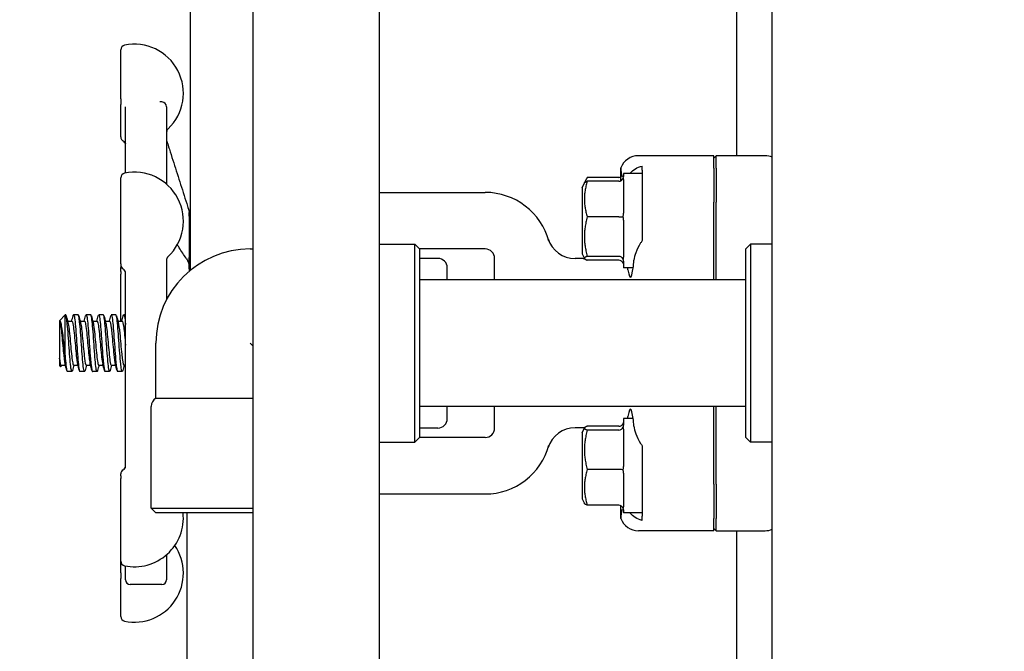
# Model space of a CAD drawing. Header units: inches. Extents: x 24 to 1128, y -69 to 748.
# Tile 342 of 656: x 476.22 to 482.75, y 671.3 to 675.49. Entities that reach past the tile are written whole.
import ezdxf

# ---------------------------------------------------------------- set-up
doc = ezdxf.new("R2010")
doc.units = ezdxf.units.IN
doc.header["$LTSCALE"] = 32
doc.header["$MEASUREMENT"] = 0
doc.layers.add('Dimension (ANSI)', color=7, linetype='Continuous', lineweight=25)
doc.layers.add('Visible (ANSI)', color=7, linetype='Continuous', lineweight=30)
doc.styles.add('Note Text (ANSI)', font='tahoma.ttf')
doc.dimstyles.new('SB Fraction-16 (ANSI)', dxfattribs={"dimscale": 32, "dimtxt": 0.125, "dimasz": 0.098425, "dimexe": 0.125, "dimexo": 0.0625, "dimgap": 0.031496, "dimtad": 0, "dimtih": 1, "dimtoh": 1, "dimdec": 4, "dimrnd": 1e-08, "dimzin": 0, "dimdsep": 46, "dimlunit": 5, "dimtxsty": 'Note Text (ANSI)', "dimcen": 0.09, "dimdle": 0.393701, "dimclrd": 256, "dimclre": 256, "dimclrt": 256, "dimadec": 0, "dimazin": 3, "dimtfac": 0.96, "dimtofl": 0, "dimtmove": 0, "dimatfit": 3, "dimfxl": 1, "dimfrac": 2, "dimtolj": 1, "dimtzin": 12, "dimlwd": -1, "dimlwe": -1, "dimarcsym": 0})

# ---------------------------------------------------------------- blocks, each defined once
blk = doc.blocks.new('*D18')
at = {"layer": 'Defpoints', "color": 0, "transparency": 16777216}
for p in [(489.2806, 692.6685), (340.6192, 544.6685), (489.2806, 544.6685)]:
    blk.add_point(p, dxfattribs=at)
at = {"layer": 'Dimension (ANSI)', "transparency": 16777216}
for p, q in [((487.2806, 692.6685), (336.6192, 692.6685)), ((340.6192, 689.5189), (340.6192, 626.7677)), ((340.6192, 547.8181), (340.6192, 620.5693)), ((487.2806, 544.6685), (336.6192, 544.6685))]:
    blk.add_line(p, q, dxfattribs=at)
for points in [[(340.0943, 689.5189), (341.1441, 689.5189), (340.6192, 692.6685)], [(340.0943, 547.8181), (341.1441, 547.8181), (340.6192, 544.6685)]]:
    blk.add_solid(points, dxfattribs=at)
at = {"layer": 'Dimension (ANSI)', "transparency": 16777216, "insert": (336.5171, 625.7599), "char_height": 4, "attachment_point": 1, "style": 'Note Text (ANSI)'}
blk.add_mtext('\\A1;148', dxfattribs=at)

msp = doc.modelspace()

# ---------------------------------------------------------------- linework, layer by layer
at = {"layer": 'Visible (ANSI)'}
for p, q in [((477.34877, 673.83215), (477.34877, 682.80885)), ((477.76127, 681.59815), (477.76127, 640.98303)), ((478.60127, 681.59815), (478.60127, 640.98303)), ((481.20877, 663.81654), (481.20877, 681.06625)), ((480.97127, 677.10404), (480.97127, 674.59154)), ((476.88627, 674.96876), (476.88627, 675.29386)), ((476.88627, 674.96876), (476.88627, 674.93049)), ((476.88627, 674.71547), (476.88627, 674.93049)), ((476.91752, 674.47739), (476.91752, 674.91641)), ((477.15877, 674.94779), (477.14456, 674.94779)), ((477.19002, 674.91654), (477.19002, 674.40256)), ((480.82127, 674.59154), (480.3208, 674.59154)), ((480.8369, 674.59154), (480.82127, 674.57586)), ((480.82127, 674.50976), (480.82127, 674.59154)), ((480.8369, 674.50976), (480.8369, 674.59154)), ((481.16038, 674.59154), (480.8369, 674.59154)), ((480.20391, 674.42533), (480.20391, 674.51007)), ((480.34627, 674.49588), (480.34627, 674.52307)), ((480.82127, 674.50976), (480.82127, 674.2825)), ((480.8369, 674.50976), (480.8369, 674.2825)), ((476.88627, 673.8748), (476.88627, 674.44555)), ((479.96237, 674.41125), (479.97482, 674.43614)), ((480.19002, 674.44787), (479.98123, 674.44787)), ((480.22127, 674.47279), (480.22127, 674.45234)), ((480.34627, 674.47279), (480.22127, 674.47279)), ((480.22127, 674.43319), (480.22127, 674.21003)), ((480.34627, 674.49588), (480.34627, 674.44181)), ((479.94627, 674.37904), (479.96237, 674.41125)), ((479.94627, 674.37904), (479.94627, 673.94154)), ((480.19002, 674.42192), (479.98123, 674.42192)), ((480.34627, 674.42637), (480.34627, 674.28035)), ((478.60127, 674.34779), (479.30377, 674.34779)), ((480.82127, 673.76779), (480.82127, 674.2825)), ((480.8369, 673.76779), (480.8369, 674.2825)), ((477.34002, 674.19033), (477.34002, 674.21498)), ((477.34002, 674.19033), (477.34002, 673.91707)), ((480.19002, 674.18545), (479.98123, 674.18545)), ((480.22127, 674.16488), (480.22127, 673.91798)), ((478.60127, 674.00404), (478.83752, 674.00404)), ((478.83752, 672.69154), (478.83752, 674.00404)), ((478.86877, 673.97279), (478.83752, 674.00404)), ((481.03377, 673.97279), (481.06502, 674.00404)), ((481.06502, 674.00404), (481.06502, 672.69154)), ((481.20877, 674.00404), (481.06502, 674.00404)), ((477.34002, 673.84027), (477.34002, 673.91707)), ((477.74377, 673.97279), (477.76127, 673.97279)), ((478.86877, 673.97279), (478.86877, 672.72279)), ((479.30377, 673.97279), (478.86877, 673.97279)), ((478.98995, 673.91029), (478.86877, 673.91029)), ((479.36627, 673.76779), (479.36627, 673.91029)), ((479.94627, 673.94154), (479.96237, 673.90934)), ((480.19002, 673.92382), (479.98123, 673.92382)), ((481.03377, 672.72279), (481.03377, 673.97279)), ((476.88627, 673.8748), (476.88627, 673.86755)), ((476.88627, 673.86717), (476.88627, 673.86755)), ((476.88627, 673.8226), (476.88627, 673.85051)), ((477.19002, 673.89938), (477.19002, 673.63759)), ((479.05245, 673.76779), (479.05245, 673.84779)), ((479.95391, 673.90861), (479.90051, 673.90861)), ((479.96237, 673.90934), (479.96266, 673.90877)), ((480.19002, 673.89866), (479.98123, 673.89866)), ((480.22127, 673.89198), (480.22127, 673.84779)), ((480.28549, 673.84779), (480.22127, 673.84779)), ((476.88627, 673.8226), (476.88627, 673.80619)), ((476.88627, 673.49362), (476.88627, 673.80619)), ((476.91752, 672.51875), (476.91752, 673.8135)), ((477.34002, 673.84027), (477.34002, 673.82488)), ((481.03377, 673.76779), (478.86877, 673.76779)), ((476.47918, 673.49519), (476.51624, 673.53529)), ((476.51624, 673.26769), (476.51624, 673.53529)), ((476.52044, 673.53529), (476.51624, 673.53529)), ((476.60377, 673.53529), (476.57288, 673.53529)), ((476.68711, 673.53529), (476.65622, 673.53529)), ((476.77044, 673.53529), (476.73955, 673.53529)), ((476.85377, 673.53529), (476.82288, 673.53529)), ((476.91752, 673.53529), (476.90622, 673.53529)), ((476.47877, 673.49362), (476.47877, 673.49471)), ((476.47877, 673.49362), (476.47877, 673.2475)), ((476.47877, 673.49362), (476.47877, 673.49362)), ((476.53344, 673.49362), (476.56211, 673.49362)), ((476.61678, 673.49362), (476.64544, 673.49362)), ((476.70011, 673.49362), (476.72877, 673.49362)), ((476.78344, 673.49362), (476.81211, 673.49362)), ((476.86678, 673.49362), (476.89544, 673.49362)), ((477.11877, 672.98242), (477.11877, 673.34779)), ((477.74377, 673.34779), (477.76127, 673.33029)), ((476.47877, 673.24441), (476.47877, 673.2475)), ((476.47877, 673.24441), (476.47877, 673.20083)), ((476.47877, 673.20083), (476.48696, 673.19197)), ((476.48955, 673.20196), (476.51821, 673.20196)), ((476.57288, 673.20196), (476.60155, 673.20196)), ((476.65621, 673.20196), (476.68488, 673.20196)), ((476.73955, 673.20196), (476.76821, 673.20196)), ((476.82288, 673.20196), (476.85155, 673.20196)), ((476.90621, 673.20196), (476.91752, 673.20196)), ((476.56211, 673.16029), (476.53122, 673.16029)), ((476.64544, 673.16029), (476.61455, 673.16029)), ((476.72877, 673.16029), (476.69788, 673.16029)), ((476.81211, 673.16029), (476.78122, 673.16029)), ((476.89544, 673.16029), (476.86455, 673.16029)), ((477.11877, 672.98242), (477.76127, 672.98242)), ((477.08752, 672.25404), (477.08752, 672.92829)), ((481.03377, 672.92779), (478.86877, 672.92779)), ((479.05245, 672.84779), (479.05245, 672.92779)), ((479.36627, 672.78529), (479.36627, 672.92779)), ((480.82127, 672.41308), (480.82127, 672.92779)), ((480.8369, 672.41308), (480.8369, 672.92779)), ((480.22127, 672.84779), (480.22127, 672.8036)), ((480.28549, 672.84779), (480.22127, 672.84779)), ((478.98995, 672.78529), (478.86877, 672.78529)), ((479.95391, 672.78697), (479.90051, 672.78697)), ((479.94627, 672.75404), (479.96237, 672.78625)), ((479.94627, 672.75404), (479.94627, 672.31654)), ((480.19002, 672.79692), (479.98123, 672.79692)), ((480.19002, 672.77176), (479.98123, 672.77176)), ((480.22127, 672.77761), (480.22127, 672.5307)), ((478.60127, 672.69154), (478.83752, 672.69154)), ((478.86877, 672.72279), (478.83752, 672.69154)), ((479.30377, 672.72279), (478.86877, 672.72279)), ((481.03377, 672.72279), (481.06502, 672.69154)), ((481.20877, 672.69154), (481.06502, 672.69154)), ((476.88627, 672.46714), (476.88627, 672.48068)), ((480.19002, 672.51013), (479.98123, 672.51013)), ((480.22127, 672.48555), (480.22127, 672.26239)), ((476.88627, 672.46714), (476.88627, 672.45056)), ((476.88627, 671.9023), (476.88627, 672.45056)), ((480.34627, 672.41524), (480.34627, 672.26921)), ((480.82127, 672.41308), (480.82127, 672.18582)), ((480.8369, 672.41308), (480.8369, 672.18582)), ((478.60127, 672.34779), (479.30377, 672.34779)), ((479.94627, 672.31654), (479.96237, 672.28434)), ((477.08752, 672.25404), (477.76127, 672.25404)), ((477.11877, 672.22279), (477.08752, 672.25404)), ((477.76127, 672.22279), (477.11877, 672.22279)), ((477.32377, 672.22279), (477.32377, 669.00243)), ((480.19002, 672.27366), (479.98123, 672.27366)), ((480.20391, 672.18551), (480.20391, 672.27025)), ((480.22127, 672.24324), (480.22127, 672.22279)), ((480.34627, 672.22279), (480.22127, 672.22279)), ((480.34627, 672.25377), (480.34627, 672.1997)), ((480.34627, 672.17251), (480.34627, 672.1997)), ((480.82127, 672.10404), (480.82127, 672.18582)), ((480.8369, 672.10404), (480.8369, 672.18582)), ((480.82127, 672.10404), (480.3208, 672.10404)), ((480.8369, 672.10404), (480.82127, 672.11973)), ((480.8369, 672.10404), (481.16038, 672.10404)), ((480.97127, 672.10404), (480.97127, 669.58029)), ((476.88627, 671.82458), (476.88627, 671.9023)), ((477.19002, 671.9453), (477.19002, 671.77904)), ((476.88627, 671.82458), (476.88627, 671.78633)), ((476.91752, 671.77904), (476.91752, 671.87047)), ((476.88627, 671.53455), (476.88627, 671.78633)), ((477.15877, 671.74779), (476.94877, 671.74779))]:
    msp.add_line(p, q, dxfattribs=at)
for centre, radius, start, end in [((476.91752, 675.29386), 0.03125, 101.536959, 180), ((476.97627, 675.00604), 0.325, 313.449842, 101.536959), ((477.15877, 674.91654), 0.03125, 0, 90), ((477.22127, 674.74741), 0.03125, 133.449842, 180), ((476.91752, 674.71547), 0.03125, 180, 240), ((476.88627, 674.66135), 0.03125, 30.586245, 60), ((476.91752, 674.44555), 0.03125, 101.536959, 180), ((476.97627, 674.15774), 0.325, 313.246105, 101.536959), ((479.30377, 673.91029), 0.4375, 15.01817, 90), ((479.90051, 674.09611), 0.1875, 197.296617, 270), ((477.74377, 673.34779), 0.625, 90, 180), ((477.37127, 673.92904), 0.03125, 180, 223.94552), ((478.98995, 673.84779), 0.0625, 0, 90), ((479.30377, 673.91029), 0.0625, 0, 90), ((476.91752, 673.86717), 0.03125, 180, 240), ((476.91752, 673.85051), 0.03125, 164.540143, 180), ((479.95391, 674.15861), 0.25, 270, 272.01441), ((476.88627, 673.81305), 0.03125, 0, 60), ((477.15002, 672.92829), 0.0625, 120, 180), ((478.98995, 672.84779), 0.0625, 270, 0), ((479.30377, 672.78529), 0.0625, 270, 0), ((479.90051, 672.59947), 0.1875, 90, 162.703383), ((479.95391, 672.53697), 0.25, 87.98559, 90), ((479.30377, 672.78529), 0.4375, 270, 344.98183), ((476.91752, 672.48068), 0.03125, 120, 180), ((476.88627, 672.53481), 0.03125, 300, 0), ((476.97627, 672.19012), 0.325, 258.463041, 5.769974), ((476.97627, 671.82236), 0.325, 258.463041, 34.45644), ((476.91752, 671.9023), 0.03125, 180, 258.463041), ((476.94877, 671.77904), 0.03125, 180, 270), ((477.15877, 671.77904), 0.03125, 270, 0), ((476.91752, 671.53455), 0.03125, 180, 258.463041)]:
    msp.add_arc(centre, radius, start, end, dxfattribs=at)
for centre, major_axis, ratio, start_param, end_param in [((480.32175, 674.46606), (-0.08906, 0.08906), 0.9924325, 5.5015852, 6.7140351), ((481.16046, 674.46606), (-0.01094, 0.125), 0.9961657, 5.7987533, 6.1962518), ((480.19002, 674.48381), (0, 0.03595), 0.8693335, 3.1415927, 3.6021747), ((480.19002, 674.45462), (0, -0.0327), 0.9555533, 0, 1.2241495), ((480.19002, 674.1886), (0.03125, 0), 0.1006388, 4.712389, 5.9365385), ((480.19002, 673.89426), (0.03125, 0), 0.9458753, 0.3466468, 1.5707963), ((480.19002, 673.86596), (0, 0.0327), 0.9555533, 5.0590358, 6.2831853), ((480.26736, 674.16029), (0, -0.375), 0.0874887, 5.7646381, 7.0811914), ((480.26736, 672.53529), (0, -0.375), 0.0874887, 2.3435866, 3.6601398), ((480.19002, 672.82962), (0, -0.0327), 0.9555533, 0, 1.2241495), ((480.19002, 672.80132), (0.03125, 0), 0.9458753, 4.712389, 5.9365385), ((480.19002, 672.50699), (0.03125, 0), 0.1006388, 0.3466468, 1.5707963), ((480.19002, 672.24096), (0, 0.0327), 0.9555533, 5.0590358, 6.2831853), ((480.32175, 672.22952), (-0.08906, -0.08906), 0.9924325, 5.8523356, 7.0647854), ((481.16046, 672.22952), (-0.01094, -0.125), 0.9961657, 0.0869335, 0.484432)]:
    msp.add_ellipse(centre, major_axis=major_axis, ratio=ratio, start_param=start_param, end_param=end_param, dxfattribs=at)
for points, knots in [([(477.19002, 674.69767), (477.19002, 674.6975), (477.19002, 674.69732), (477.19002, 674.69715), (477.19002, 674.69714), (477.19002, 674.69713), (477.19002, 674.69712), (477.19002, 674.69711), (477.19002, 674.6971), (477.19002, 674.69707), (477.19002, 674.69705), (477.19002, 674.697), (477.19002, 674.69697), (477.19002, 674.69687), (477.19002, 674.6968), (477.19002, 674.69655), (477.19002, 674.69637), (477.19002, 674.69585), (477.19003, 674.69551), (477.19003, 674.6946), (477.19003, 674.69402), (477.19005, 674.693), (477.19006, 674.69258), (477.19008, 674.6919), (477.19008, 674.69172), (477.1901, 674.69133), (477.19011, 674.69113), (477.19013, 674.69077), (477.19013, 674.69063), (477.19015, 674.69041), (477.19015, 674.69034), (477.19017, 674.69019), (477.19017, 674.69011), (477.19018, 674.68997), (477.19019, 674.68991), (477.1902, 674.68977), (477.19021, 674.6897), (477.19025, 674.68936), (477.19027, 674.6892), (477.19031, 674.68889), (477.19033, 674.68876), (477.19039, 674.68847), (477.19042, 674.68833), (477.19052, 674.6879), (477.1906, 674.68759), (477.19098, 674.68641), (477.19137, 674.6854), (477.19241, 674.68262), (477.19312, 674.68065), (477.19489, 674.67565), (477.19597, 674.67249), (477.19901, 674.66347), (477.20107, 674.65722), (477.20491, 674.64539), (477.2067, 674.63981), (477.20848, 674.63424)], [0, 0, 0, 0, 0.0014414, 0.0014414, 0.00151283, 0.00151283, 0.00158364, 0.00158364, 0.00172519, 0.00172519, 0.00200821, 0.00200821, 0.00248058, 0.00248058, 0.00374017, 0.00374017, 0.00709885, 0.00709885, 0.01381064, 0.01381064, 0.02498056, 0.02498056, 0.03244029, 0.03244029, 0.03509172, 0.03509172, 0.03738568, 0.03738568, 0.03854509, 0.03854509, 0.03911903, 0.03911903, 0.03969337, 0.03969337, 0.04026392, 0.04026392, 0.04106967, 0.04106967, 0.0445567, 0.0445567, 0.04917219, 0.04917219, 0.05532353, 0.05532353, 0.06399267, 0.06399267, 0.0772043, 0.0772043, 0.10209945, 0.10209945, 0.1344631, 0.1344631, 0.18876042, 0.18876042, 0.23409155, 0.23409155, 0.23409155, 0.23409155]), ([(476.91317, 674.67725), (476.91408, 674.67571), (476.91488, 674.67441), (476.91619, 674.67219), (476.91671, 674.67127), (476.91726, 674.67021), (476.91741, 674.66991), (476.91752, 674.66967)], [0.51351333, 0.51351333, 0.51351333, 0.51351333, 0.55704859, 0.55704859, 0.60058386, 0.60058386, 0.62260676, 0.62260676, 0.62260676, 0.62260676]), ([(477.20848, 674.63424), (477.21615, 674.61025), (477.22383, 674.58626), (477.23916, 674.53828), (477.24683, 674.51429), (477.26216, 674.4663), (477.26982, 674.44231), (477.28513, 674.39432), (477.29279, 674.37032), (477.30809, 674.32233), (477.31574, 674.29833), (477.32338, 674.27433)], [0.6477885, 0.6477885, 0.6477885, 0.6477885, 0.84276542, 0.84276542, 1.03774233, 1.03774233, 1.23271925, 1.23271925, 1.42769616, 1.42769616, 1.62267307, 1.62267307, 1.62267307, 1.62267307]), ([(480.26387, 674.47279), (480.27383, 674.48632), (480.28661, 674.49721), (480.31259, 674.51266), (480.32882, 674.51928), (480.34627, 674.52307)], [0.72388666, 0.72388666, 0.72388666, 0.72388666, 0.91166133, 0.91166133, 1.08359589, 1.08359589, 1.08359589, 1.08359589]), ([(477.32338, 674.27433), (477.3253, 674.26829), (477.32726, 674.26213), (477.33074, 674.25106), (477.33229, 674.24608), (477.33446, 674.23908), (477.33515, 674.23681), (477.33644, 674.23255), (477.33705, 674.23053), (477.3382, 674.22658), (477.33864, 674.22498), (477.33912, 674.22288), (477.33925, 674.22229), (477.33945, 674.22119), (477.33952, 674.22079), (477.33963, 674.22004), (477.33968, 674.21976), (477.33974, 674.21931), (477.33976, 674.21915), (477.3398, 674.21882), (477.33982, 674.21865), (477.33987, 674.21818), (477.3399, 674.21789), (477.33995, 674.21736), (477.33996, 674.21713), (477.33998, 674.21682), (477.33998, 674.21676), (477.33999, 674.21663), (477.33999, 674.21657), (477.33999, 674.21647), (477.33999, 674.21645), (477.34, 674.21641), (477.34, 674.21639), (477.34, 674.21635), (477.34, 674.21633), (477.34, 674.21629), (477.34, 674.21626), (477.34001, 674.21586), (477.34002, 674.21543), (477.34002, 674.21502)], [0, 0, 0, 0, 0.04904125, 0.04904125, 0.08849266, 0.08849266, 0.10811986, 0.10811986, 0.12782693, 0.12782693, 0.15348254, 0.15348254, 0.16326303, 0.16326303, 0.16817878, 0.16817878, 0.17065213, 0.17065213, 0.17188532, 0.17188532, 0.17316402, 0.17316402, 0.17565897, 0.17565897, 0.17810714, 0.17810714, 0.17871796, 0.17871796, 0.17933326, 0.17933326, 0.17948698, 0.17948698, 0.17964227, 0.17964227, 0.17979785, 0.17979785, 0.18010973, 0.18010973, 0.18533912, 0.18533912, 0.18533912, 0.18533912]), ([(477.31978, 673.91073), (477.31214, 673.92246), (477.30449, 673.93418), (477.28918, 673.95763), (477.28152, 673.96935), (477.26955, 673.98768), (477.26523, 673.99428), (477.26092, 674.00089)], [0.47801542, 0.47801542, 0.47801542, 0.47801542, 0.67299233, 0.67299233, 0.86796925, 0.86796925, 0.9778187, 0.9778187, 0.9778187, 0.9778187]), ([(480.34627, 674.02919), (480.3423, 674.0235), (480.33862, 674.01784), (480.32269, 673.99214), (480.31128, 673.9697), (480.29655, 673.93063), (480.29214, 673.91365), (480.29085, 673.89849)], [1.3958264, 1.3958264, 1.3958264, 1.3958264, 1.44717623, 1.44717623, 1.64108774, 1.64108774, 1.79954351, 1.79954351, 1.79954351, 1.79954351]), ([(477.19894, 673.921), (477.19881, 673.92089), (477.19864, 673.92072), (477.19817, 673.92024), (477.19787, 673.91992), (477.19704, 673.91899), (477.19653, 673.91838), (477.19516, 673.9165), (477.19432, 673.91531), (477.19223, 673.9111), (477.19074, 673.90817), (477.19008, 673.90149), (477.19002, 673.90048), (477.19002, 673.89938)], [0.268770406, 0.268770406, 0.268770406, 0.268770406, 0.274838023, 0.274838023, 0.28090564, 0.28090564, 0.286973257, 0.286973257, 0.292642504, 0.292642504, 0.298198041, 0.298198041, 0.299108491, 0.299108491, 0.299108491, 0.299108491]), ([(477.31978, 673.91073), (477.32129, 673.90842), (477.32347, 673.90509), (477.32743, 673.89804), (477.3293, 673.89424), (477.33213, 673.88756), (477.33321, 673.88478), (477.33453, 673.88077), (477.33483, 673.87979), (477.33523, 673.87845), (477.33533, 673.87808), (477.33547, 673.87761), (477.3355, 673.87749), (477.33555, 673.87731), (477.33556, 673.87726), (477.33559, 673.87716), (477.3356, 673.87712), (477.33562, 673.87705), (477.33563, 673.87703), (477.33563, 673.87702), (477.33563, 673.87702), (477.33563, 673.87702)], [0, 0, 0, 0, 0.04272156, 0.04272156, 0.08694638, 0.08694638, 0.11404283, 0.11404283, 0.12245851, 0.12245851, 0.12561497, 0.12561497, 0.12675471, 0.12675471, 0.12736511, 0.12736511, 0.12789457, 0.12789457, 0.12842943, 0.12842943, 0.12856281, 0.12856281, 0.12856281, 0.12856281]), ([(477.1936, 673.64433), (477.1935, 673.64446), (477.19339, 673.64459), (477.19235, 673.64584), (477.19121, 673.64713), (477.19002, 673.64855)], [0.14629993, 0.14629993, 0.14629993, 0.14629993, 0.148750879, 0.148750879, 0.169136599, 0.169136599, 0.169136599, 0.169136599]), ([(476.56565, 673.16702), (476.56227, 673.15468), (476.55888, 673.16022), (476.5555, 673.18304), (476.55147, 673.21028), (476.54743, 673.26155), (476.5434, 673.31786), (476.53939, 673.37377), (476.53539, 673.43343), (476.53138, 673.47503), (476.52773, 673.5129), (476.52409, 673.53505), (476.52044, 673.53526)], [-12.8333548, -12.8333548, -12.8333548, -12.8333548, -12.0686207, -12.0686207, -12.0686207, -11.1558883, -11.1558883, -11.1558883, -10.2497289, -10.2497289, -10.2497289, -9.424778, -9.424778, -9.424778, -9.424778]), ([(476.56934, 673.52835), (476.57169, 673.53702), (476.57404, 673.53745), (476.57639, 673.52879), (476.5804, 673.51398), (476.58441, 673.47295), (476.58842, 673.42072), (476.59243, 673.3685), (476.59644, 673.30621), (476.60045, 673.25667), (476.60446, 673.20713), (476.60847, 673.1714), (476.61247, 673.16258), (476.61317, 673.16106), (476.61386, 673.16034), (476.61455, 673.16039)], [9.1577938, 9.1577938, 9.1577938, 9.1577938, 9.688944, 9.688944, 9.688944, 10.5960559, 10.5960559, 10.5960559, 11.5030786, 11.5030786, 11.5030786, 12.4100129, 12.4100129, 12.4100129, 12.5663706, 12.5663706, 12.5663706, 12.5663706]), ([(476.64898, 673.16715), (476.64611, 673.15667), (476.64324, 673.15868), (476.64037, 673.17379), (476.63636, 673.19494), (476.63235, 673.24128), (476.62833, 673.2958), (476.62432, 673.35024), (476.62032, 673.41166), (476.61631, 673.45758), (476.61214, 673.50537), (476.60797, 673.53517), (476.6038, 673.53529), (476.60379, 673.53529), (476.60378, 673.53529), (476.60377, 673.53529)], [-19.1165401, -19.1165401, -19.1165401, -19.1165401, -18.4677138, -18.4677138, -18.4677138, -17.5597228, -17.5597228, -17.5597228, -16.6531776, -16.6531776, -16.6531776, -15.710016, -15.710016, -15.710016, -15.7079633, -15.7079633, -15.7079633, -15.7079633]), ([(476.65267, 673.52839), (476.65531, 673.53805), (476.65794, 673.53727), (476.66058, 673.52524), (476.66459, 673.50694), (476.66859, 673.463), (476.6726, 673.4095), (476.67661, 673.35601), (476.68062, 673.29411), (476.68462, 673.24645), (476.68863, 673.19879), (476.69264, 673.16639), (476.69664, 673.16111), (476.69706, 673.16056), (476.69747, 673.16031), (476.69788, 673.16033)], [15.4409791, 15.4409791, 15.4409791, 15.4409791, 16.0368774, 16.0368774, 16.0368774, 16.9433783, 16.9433783, 16.9433783, 17.8497944, 17.8497944, 17.8497944, 18.7561262, 18.7561262, 18.7561262, 18.8495559, 18.8495559, 18.8495559, 18.8495559]), ([(476.73231, 673.16723), (476.72997, 673.15857), (476.72762, 673.15813), (476.72528, 673.16677), (476.72127, 673.18152), (476.71727, 673.22242), (476.71326, 673.27452), (476.70916, 673.32794), (476.70505, 673.39194), (476.70095, 673.4421), (476.69689, 673.49166), (476.69284, 673.52658), (476.68878, 673.5338), (476.68822, 673.53479), (476.68766, 673.53526), (476.68711, 673.53522)], [-25.3997254, -25.3997254, -25.3997254, -25.3997254, -24.8691111, -24.8691111, -24.8691111, -23.9633977, -23.9633977, -23.9633977, -23.0349282, -23.0349282, -23.0349282, -22.1173036, -22.1173036, -22.1173036, -21.9911486, -21.9911486, -21.9911486, -21.9911486]), ([(476.73601, 673.52844), (476.73891, 673.53904), (476.74181, 673.53683), (476.74471, 673.52125), (476.74872, 673.49975), (476.75272, 673.45326), (476.75673, 673.39878), (476.76073, 673.3443), (476.76474, 673.28299), (476.76874, 673.23726), (476.77275, 673.19153), (476.77675, 673.16236), (476.78076, 673.1604), (476.78091, 673.16033), (476.78106, 673.16029), (476.78122, 673.1603)], [21.7241644, 21.7241644, 21.7241644, 21.7241644, 22.3806227, 22.3806227, 22.3806227, 23.2865421, 23.2865421, 23.2865421, 24.1923809, 24.1923809, 24.1923809, 25.0981395, 25.0981395, 25.0981395, 25.1327412, 25.1327412, 25.1327412, 25.1327412]), ([(476.81565, 673.16725), (476.81364, 673.15978), (476.81164, 673.15829), (476.80963, 673.16354), (476.80561, 673.17408), (476.80158, 673.21163), (476.79755, 673.26231), (476.79353, 673.31295), (476.7895, 673.37557), (476.78548, 673.42712), (476.78146, 673.47862), (476.77744, 673.51793), (476.77342, 673.53058), (476.77242, 673.53371), (476.77143, 673.53519), (476.77044, 673.53511)], [-31.6829107, -31.6829107, -31.6829107, -31.6829107, -31.2296098, -31.2296098, -31.2296098, -30.3184966, -30.3184966, -30.3184966, -29.4082729, -29.4082729, -29.4082729, -28.4988988, -28.4988988, -28.4988988, -28.2743339, -28.2743339, -28.2743339, -28.2743339]), ([(476.81934, 673.5285), (476.82249, 673.54), (476.82565, 673.53617), (476.8288, 673.51695), (476.8328, 673.49253), (476.8368, 673.44382), (476.84081, 673.38859), (476.84499, 673.33085), (476.84918, 673.26733), (476.85336, 673.22313), (476.85709, 673.18375), (476.86082, 673.16059), (476.86455, 673.16034)], [28.0073497, 28.0073497, 28.0073497, 28.0073497, 28.7203847, 28.7203847, 28.7203847, 29.6257517, 29.6257517, 29.6257517, 30.5723978, 30.5723978, 30.5723978, 31.4159265, 31.4159265, 31.4159265, 31.4159265]), ([(476.89898, 673.16721), (476.89752, 673.16168), (476.89606, 673.15936), (476.8946, 673.16067), (476.89054, 673.1643), (476.88648, 673.1959), (476.88242, 673.24364), (476.87836, 673.29131), (476.87431, 673.35399), (476.87025, 673.40826), (476.8662, 673.46246), (476.86215, 673.50705), (476.8581, 673.5254), (476.85666, 673.53194), (476.85521, 673.53509), (476.85377, 673.53501)], [-37.966096, -37.966096, -37.966096, -37.966096, -37.6357564, -37.6357564, -37.6357564, -36.7172608, -36.7172608, -36.7172608, -35.7999471, -35.7999471, -35.7999471, -34.8837719, -34.8837719, -34.8837719, -34.5575192, -34.5575192, -34.5575192, -34.5575192]), ([(476.90267, 673.52865), (476.90673, 673.54375), (476.91078, 673.53175), (476.91483, 673.49711), (476.91573, 673.48943), (476.91662, 673.48069), (476.91752, 673.4711)], [34.290535, 34.290535, 34.290535, 34.290535, 35.2070806, 35.2070806, 35.2070806, 35.4100369, 35.4100369, 35.4100369, 35.4100369]), ([(476.51624, 673.26769), (476.51461, 673.28342), (476.51297, 673.29981), (476.50961, 673.33319), (476.5079, 673.35002), (476.50383, 673.38837), (476.50148, 673.40917), (476.49672, 673.44519), (476.49437, 673.46027), (476.48961, 673.48288), (476.48726, 673.49051), (476.48285, 673.49708), (476.48084, 673.49731), (476.47877, 673.49471)], [-0.89666376, -0.89666376, -0.89666376, -0.89666376, -0.7697294, -0.7697294, -0.64162523, -0.64162523, -0.47009117, -0.47009117, -0.30597672, -0.30597672, -0.14928046, -0.14928046, -0.02134877, -0.02134877, -0.02134877, -0.02134877]), ([(476.47877, 673.49362), (476.48305, 673.49362), (476.48732, 673.46931), (476.49159, 673.43064), (476.49587, 673.39198), (476.50014, 673.34004), (476.50441, 673.2961), (476.50826, 673.25654), (476.51211, 673.22446), (476.51595, 673.21025)], [3.1415927, 3.1415927, 3.1415927, 3.1415927, 4.1081736, 4.1081736, 4.1081736, 5.0747039, 5.0747039, 5.0747039, 5.9450316, 5.9450316, 5.9450316, 5.9450316]), ([(476.5357, 673.48507), (476.53808, 673.47633), (476.54047, 673.46116), (476.54285, 673.441), (476.54712, 673.40489), (476.55139, 673.35376), (476.55566, 673.30854), (476.55993, 673.26333), (476.5642, 673.22527), (476.56847, 673.20995), (476.56994, 673.20467), (476.57141, 673.20214), (476.57288, 673.20222)], [9.7629316, 9.7629316, 9.7629316, 9.7629316, 10.3021816, 10.3021816, 10.3021816, 11.2680503, 11.2680503, 11.2680503, 12.2338185, 12.2338185, 12.2338185, 12.5663706, 12.5663706, 12.5663706, 12.5663706]), ([(476.56211, 673.4933), (476.56423, 673.4933), (476.56636, 673.48789), (476.56849, 673.47708), (476.57276, 673.45535), (476.57703, 673.4124), (476.5813, 673.36581), (476.58557, 673.31922), (476.58984, 673.27028), (476.59411, 673.23901), (476.59583, 673.22636), (476.59756, 673.21674), (476.59929, 673.21051)], [9.424778, 9.424778, 9.424778, 9.424778, 9.9057922, 9.9057922, 9.9057922, 10.8717023, 10.8717023, 10.8717023, 11.8375116, 11.8375116, 11.8375116, 12.228217, 12.228217, 12.228217, 12.228217]), ([(476.61903, 673.48535), (476.61925, 673.48456), (476.61947, 673.4837), (476.61969, 673.48279), (476.62396, 673.46504), (476.62823, 673.42509), (476.6325, 673.37927), (476.63676, 673.33346), (476.64103, 673.28305), (476.6453, 673.24864), (476.64894, 673.2193), (476.65258, 673.20229), (476.65621, 673.20204)], [16.0461169, 16.0461169, 16.0461169, 16.0461169, 16.0959005, 16.0959005, 16.0959005, 17.061177, 17.061177, 17.061177, 18.0263573, 18.0263573, 18.0263573, 18.8495559, 18.8495559, 18.8495559, 18.8495559]), ([(476.64544, 673.49362), (476.64967, 673.4936), (476.6539, 673.46981), (476.65813, 673.43177), (476.6624, 673.39342), (476.66667, 673.34163), (476.67094, 673.29757), (476.67483, 673.25736), (476.67873, 673.22461), (476.68262, 673.21024)], [15.7079633, 15.7079633, 15.7079633, 15.7079633, 16.6650715, 16.6650715, 16.6650715, 17.6302912, 17.6302912, 17.6302912, 18.5114023, 18.5114023, 18.5114023, 18.5114023]), ([(476.70237, 673.48502), (476.70485, 673.4759), (476.70733, 673.45983), (476.70982, 673.43844), (476.71424, 673.40039), (476.71865, 673.34672), (476.72307, 673.30074), (476.72745, 673.25512), (476.73184, 673.21849), (476.73622, 673.20652), (476.73733, 673.20349), (476.73844, 673.20207), (476.73955, 673.20216)], [22.3293022, 22.3293022, 22.3293022, 22.3293022, 22.8911764, 22.8911764, 22.8911764, 23.8904364, 23.8904364, 23.8904364, 24.8818896, 24.8818896, 24.8818896, 25.1327412, 25.1327412, 25.1327412, 25.1327412]), ([(476.72877, 673.49324), (476.73102, 673.49323), (476.73328, 673.48719), (476.73553, 673.47512), (476.73996, 673.45136), (476.74439, 673.40506), (476.74882, 673.35642), (476.75322, 673.30816), (476.75761, 673.25913), (476.76201, 673.23043), (476.76333, 673.22185), (476.76464, 673.21516), (476.76595, 673.21046)], [21.9911486, 21.9911486, 21.9911486, 21.9911486, 22.5004247, 22.5004247, 22.5004247, 23.5027374, 23.5027374, 23.5027374, 24.4972195, 24.4972195, 24.4972195, 24.7945876, 24.7945876, 24.7945876, 24.7945876]), ([(476.7857, 673.48522), (476.78658, 673.4821), (476.78745, 673.47808), (476.78833, 673.47316), (476.79266, 673.4488), (476.797, 673.40323), (476.80134, 673.35562), (476.80567, 673.30802), (476.81001, 673.25978), (476.81434, 673.23116), (476.81719, 673.21237), (476.82003, 673.2024), (476.82288, 673.20224)], [28.6124875, 28.6124875, 28.6124875, 28.6124875, 28.8105395, 28.8105395, 28.8105395, 29.7914432, 29.7914432, 29.7914432, 30.7719806, 30.7719806, 30.7719806, 31.4159265, 31.4159265, 31.4159265, 31.4159265]), ([(476.81211, 673.49353), (476.81279, 673.49358), (476.81348, 673.49304), (476.81416, 673.49188), (476.8185, 673.48451), (476.82284, 673.45247), (476.82717, 673.40922), (476.83151, 673.36598), (476.83584, 673.31282), (476.84018, 673.27207), (476.84322, 673.24354), (476.84625, 673.22169), (476.84929, 673.21043)], [28.2743339, 28.2743339, 28.2743339, 28.2743339, 28.4293123, 28.4293123, 28.4293123, 29.4103592, 29.4103592, 29.4103592, 30.3910385, 30.3910385, 30.3910385, 31.0777729, 31.0777729, 31.0777729, 31.0777729]), ([(476.86903, 673.48524), (476.87245, 673.47253), (476.87587, 673.44612), (476.87929, 673.41241), (476.88362, 673.36977), (476.88794, 673.3167), (476.89227, 673.27541), (476.89659, 673.23413), (476.90092, 673.20583), (476.90524, 673.20235), (476.90557, 673.20209), (476.90589, 673.20197), (476.90621, 673.20198)], [34.8956728, 34.8956728, 34.8956728, 34.8956728, 35.6692919, 35.6692919, 35.6692919, 36.6477025, 36.6477025, 36.6477025, 37.6257703, 37.6257703, 37.6257703, 37.6991118, 37.6991118, 37.6991118, 37.6991118]), ([(476.89544, 673.49343), (476.89867, 673.49318), (476.90191, 673.48007), (476.90514, 673.45631), (476.90927, 673.426), (476.9134, 673.37921), (476.91752, 673.33407)], [34.5575192, 34.5575192, 34.5575192, 34.5575192, 35.2890397, 35.2890397, 35.2890397, 36.2225081, 36.2225081, 36.2225081, 36.2225081]), ([(476.51624, 673.26769), (476.52025, 673.21641), (476.52426, 673.17737), (476.52827, 673.16489), (476.52925, 673.16183), (476.53023, 673.16039), (476.53122, 673.16047)], [5.153766, 5.153766, 5.153766, 5.153766, 6.061332, 6.061332, 6.061332, 6.2831853, 6.2831853, 6.2831853, 6.2831853]), ([(476.47877, 673.24441), (476.47962, 673.23523), (476.48046, 673.22704), (476.48221, 673.2122), (476.48312, 673.20589), (476.4854, 673.19419), (476.48673, 673.19097), (476.48877, 673.19203), (476.48949, 673.19354), (476.49019, 673.19614)], [-1.55032965, -1.55032965, -1.55032965, -1.55032965, -1.45779707, -1.45779707, -1.35502847, -1.35502847, -1.20046703, -1.20046703, -1.11667095, -1.11667095, -1.11667095, -1.11667095]), ([(480.24906, 672.84779), (480.24911, 672.84813), (480.24916, 672.84846), (480.24987, 672.85307), (480.2505, 672.85713), (480.2511, 672.86099)], [0.46944072, 0.46944072, 0.46944072, 0.46944072, 0.474081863, 0.474081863, 0.53347611, 0.53347611, 0.53347611, 0.53347611]), ([(480.29085, 672.79709), (480.29214, 672.78195), (480.29653, 672.765), (480.31123, 672.72599), (480.32261, 672.70358), (480.33854, 672.67785), (480.34226, 672.67214), (480.34627, 672.66639)], [0.55181372, 0.55181372, 0.55181372, 0.55181372, 0.71000954, 0.71000954, 0.90366002, 0.90366002, 0.95550669, 0.95550669, 0.95550669, 0.95550669]), ([(480.34627, 672.17251), (480.32827, 672.17642), (480.31154, 672.18335), (480.28581, 672.19907), (480.27352, 672.20968), (480.26387, 672.22279)], [1.27339348, 1.27339348, 1.27339348, 1.27339348, 1.45134152, 1.45134152, 1.63313419, 1.63313419, 1.63313419, 1.63313419])]:
    msp.add_open_spline(points, degree=3, knots=knots, dxfattribs=at)
for points in [[(480.20391, 674.51007), (480.20391, 674.49043), (480.20674, 674.47031), (480.21152, 674.45177)], [(480.21941, 674.44351), (480.22079, 674.44673), (480.22127, 674.44977), (480.22127, 674.45234)], [(480.22127, 674.43319), (480.22127, 674.43671), (480.22079, 674.44029), (480.21941, 674.44351)], [(480.34627, 674.44181), (480.34604, 674.43684), (480.34604, 674.43168), (480.34627, 674.42637)], [(480.21941, 674.18753), (480.22079, 674.19512), (480.22127, 674.20289), (480.22127, 674.21003)], [(480.22127, 674.16488), (480.22127, 674.17211), (480.22079, 674.17993), (480.21941, 674.18753)], [(480.21941, 673.90431), (480.22079, 673.90868), (480.22127, 673.91341), (480.22127, 673.91798)], [(480.22127, 673.89198), (480.22127, 673.89569), (480.22079, 673.89994), (480.21941, 673.90431)], [(480.21941, 673.87707), (480.22079, 673.87385), (480.22127, 673.87081), (480.22127, 673.86824)], [(480.2511, 673.83459), (480.25046, 673.83875), (480.24977, 673.84315), (480.24907, 673.84779)], [(476.52398, 673.52865), (476.52785, 673.51421), (476.53175, 673.49978), (476.5357, 673.48537)], [(476.55988, 673.49362), (476.56306, 673.50529), (476.56621, 673.51697), (476.56934, 673.52865)], [(476.60731, 673.52865), (476.61118, 673.51421), (476.61508, 673.49978), (476.61903, 673.48537)], [(476.64321, 673.49362), (476.64639, 673.50529), (476.64954, 673.51697), (476.65267, 673.52865)], [(476.69065, 673.52865), (476.69452, 673.51421), (476.69842, 673.49978), (476.70237, 673.48537)], [(476.72655, 673.49362), (476.72973, 673.50529), (476.73288, 673.51697), (476.73601, 673.52865)], [(476.77398, 673.52865), (476.77785, 673.51421), (476.78175, 673.49978), (476.7857, 673.48537)], [(476.80988, 673.49362), (476.81306, 673.50529), (476.81621, 673.51697), (476.81934, 673.52865)], [(476.85731, 673.52865), (476.86118, 673.51421), (476.86508, 673.49978), (476.86903, 673.48537)], [(476.89321, 673.49362), (476.89639, 673.50529), (476.89954, 673.51697), (476.90267, 673.52865)], [(476.47877, 673.2475), (476.48236, 673.21883), (476.48596, 673.2023), (476.48955, 673.20205)], [(476.49178, 673.20196), (476.49125, 673.20002), (476.49072, 673.19808), (476.49019, 673.19614)], [(476.52767, 673.16693), (476.5238, 673.18137), (476.51991, 673.1958), (476.51595, 673.21022)], [(476.57511, 673.20196), (476.57193, 673.19029), (476.56878, 673.17862), (476.56565, 673.16693)], [(476.61101, 673.16693), (476.60714, 673.18137), (476.60324, 673.1958), (476.59929, 673.21022)], [(476.65844, 673.20196), (476.65526, 673.19029), (476.65211, 673.17862), (476.64898, 673.16693)], [(476.69434, 673.16693), (476.69047, 673.18137), (476.68657, 673.1958), (476.68262, 673.21022)], [(476.74178, 673.20196), (476.73859, 673.19029), (476.73545, 673.17862), (476.73231, 673.16693)], [(476.77767, 673.16693), (476.7738, 673.18137), (476.76991, 673.1958), (476.76595, 673.21022)], [(476.82511, 673.20196), (476.82193, 673.19029), (476.81878, 673.17862), (476.81565, 673.16693)], [(476.86101, 673.16693), (476.85714, 673.18137), (476.85324, 673.1958), (476.84929, 673.21022)], [(476.90844, 673.20196), (476.90526, 673.19029), (476.90211, 673.17862), (476.89898, 673.16693)], [(480.22127, 672.82734), (480.22127, 672.82477), (480.22079, 672.82173), (480.21941, 672.81851)], [(480.21941, 672.79128), (480.22079, 672.79564), (480.22127, 672.79989), (480.22127, 672.8036)], [(480.22127, 672.77761), (480.22127, 672.78217), (480.22079, 672.7869), (480.21941, 672.79128)], [(480.21941, 672.50805), (480.22079, 672.51565), (480.22127, 672.52347), (480.22127, 672.5307)], [(480.22127, 672.48555), (480.22127, 672.49269), (480.22079, 672.50046), (480.21941, 672.50805)], [(480.21152, 672.24382), (480.20674, 672.22528), (480.20391, 672.20516), (480.20391, 672.18551)], [(480.21941, 672.25207), (480.22079, 672.2553), (480.22127, 672.25887), (480.22127, 672.26239)], [(480.22127, 672.24324), (480.22127, 672.24581), (480.22079, 672.24885), (480.21941, 672.25207)], [(480.34627, 672.26921), (480.34604, 672.2639), (480.34604, 672.25874), (480.34627, 672.25377)]]:
    msp.add_open_spline(points, degree=3, dxfattribs=at)
for points, weights in [([(479.98123, 674.44787), (479.97104, 674.43063), (479.96631, 674.41518)], [1.04422863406, 1.08531429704, 1.10550107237]), ([(479.98123, 674.42192), (479.94515, 674.30368), (479.98123, 674.18545)], [1.04422863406, 1.20577136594, 1.04422863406]), ([(479.96237, 674.41125), (479.96486, 674.41621), (479.98123, 674.42192)], [1.12285543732, 1.11183872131, 1.04422863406]), ([(480.34627, 674.28035), (480.34627, 674.15404), (480.34627, 674.02919)], [0.999993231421, 0.999912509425, 0.999914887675]), ([(479.98123, 674.18545), (479.94515, 674.05464), (479.98123, 673.92382)], [1.04422863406, 1.20577136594, 1.04422863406]), ([(479.98123, 673.92382), (479.94515, 673.91124), (479.98123, 673.89866)], [1.04422863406, 1.20577136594, 1.04422863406]), ([(479.98123, 672.79692), (479.94515, 672.78434), (479.98123, 672.77176)], [1.04422863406, 1.20577136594, 1.04422863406]), ([(479.98123, 672.77176), (479.94515, 672.64095), (479.98123, 672.51013)], [1.04422863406, 1.20577136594, 1.04422863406]), ([(480.34627, 672.66639), (480.34627, 672.54154), (480.34627, 672.41524)], [0.999914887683, 0.999912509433, 0.999993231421]), ([(479.98123, 672.51013), (479.94515, 672.3919), (479.98123, 672.27366)], [1.04422863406, 1.20577136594, 1.04422863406]), ([(479.98123, 672.27366), (479.96486, 672.27937), (479.96237, 672.28434)], [1.04422863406, 1.11183872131, 1.12285543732])]:
    msp.add_rational_spline(points, weights, degree=2, dxfattribs=at)

# ---------------------------------------------------------------- dimensions: what is measured, and where the dimension line sits
at = {"layer": 'Dimension (ANSI)'}
dim = msp.add_linear_dim(base=(340.61922, 544.66853), p1=(489.28063, 692.66853), p2=(489.28063, 544.66853), angle=90, dimstyle='SB Fraction-16 (ANSI)', override={"dimgap": 0.031496, "dimdec": 4, "dimtol": 0, "dimlim": 0, "dimtp": 0, "dimtm": 0, "dimtdec": 2, "dimatfit": 1}, dxfattribs=at)
dim.commit()
dim.dimension.update_dxf_attribs({"geometry": '*D18', "text_midpoint": (340.61922, 623.66853), "dimtype": 160})

doc.saveas('drawing.dxf')
